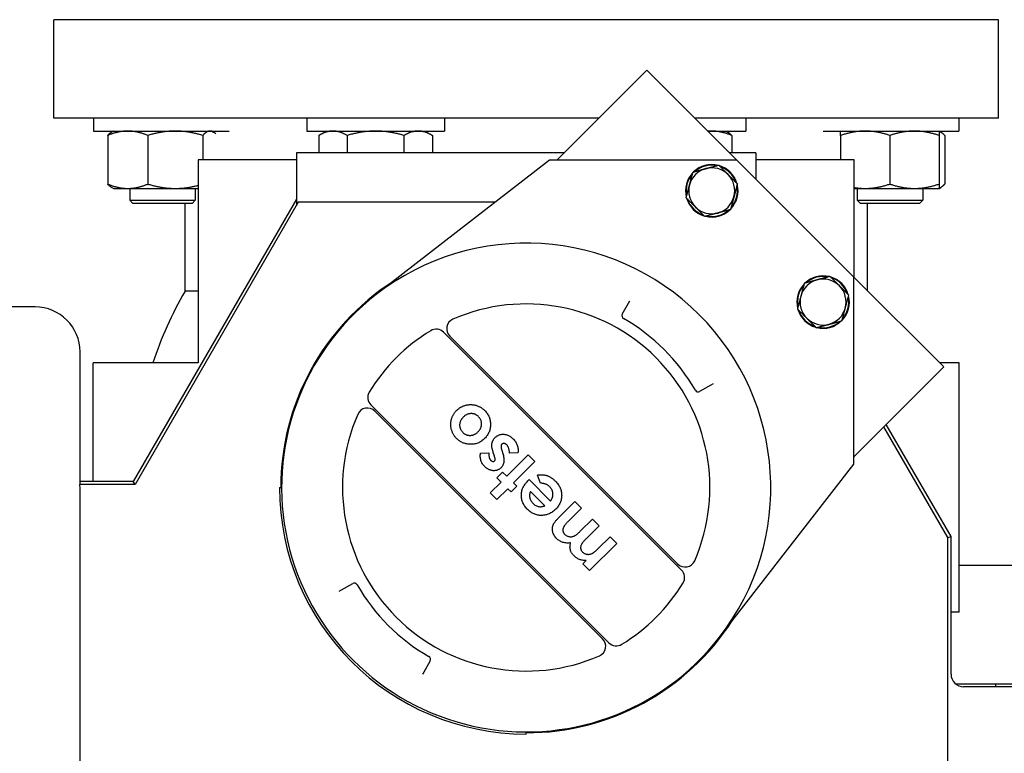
# Model space of a CAD drawing. Header units: inches. Extents: x 24 to 1128, y -69 to 748.
# Tile 290 of 656: x 362 to 371, y 602 to 609. Entities that reach past the tile are written whole.
import ezdxf

# ---------------------------------------------------------------- set-up
doc = ezdxf.new("R2010")
doc.units = ezdxf.units.IN
doc.header["$LTSCALE"] = 32
doc.header["$MEASUREMENT"] = 0
doc.layers.add('Dimension (ANSI)', color=7, linetype='Continuous', lineweight=25)
doc.layers.add('Visible (ANSI)', color=7, linetype='Continuous', lineweight=30)
doc.styles.add('Note Text (ANSI)', font='tahoma.ttf')
doc.dimstyles.new('SB Fraction-16 (ANSI)', dxfattribs={"dimscale": 32, "dimtxt": 0.125, "dimasz": 0.098425, "dimexe": 0.125, "dimexo": 0.0625, "dimgap": 0.031496, "dimtad": 0, "dimtih": 1, "dimtoh": 1, "dimdec": 4, "dimrnd": 1e-08, "dimzin": 0, "dimdsep": 46, "dimlunit": 5, "dimtxsty": 'Note Text (ANSI)', "dimcen": 0.09, "dimdle": 0.393701, "dimclrd": 256, "dimclre": 256, "dimclrt": 256, "dimadec": 0, "dimazin": 3, "dimtfac": 0.96, "dimtofl": 0, "dimtmove": 0, "dimatfit": 3, "dimfxl": 1, "dimfrac": 2, "dimtolj": 1, "dimtzin": 12, "dimlwd": -1, "dimlwe": -1, "dimarcsym": 0})

# ---------------------------------------------------------------- blocks, each defined once
blk = doc.blocks.new('*D18')
at = {"layer": 'Defpoints', "color": 0, "transparency": 16777216}
for p in [(480.2806, 692.6685), (328.4743, 544.6685), (480.2806, 544.6685)]:
    blk.add_point(p, dxfattribs=at)
at = {"layer": 'Dimension (ANSI)', "transparency": 16777216}
for p, q in [((478.2806, 692.6685), (324.4743, 692.6685)), ((328.4743, 689.5189), (328.4743, 626.7677)), ((328.4743, 547.8181), (328.4743, 620.5693)), ((478.2806, 544.6685), (324.4743, 544.6685))]:
    blk.add_line(p, q, dxfattribs=at)
for points in [[(327.9494, 689.5189), (328.9993, 689.5189), (328.4743, 692.6685)], [(327.9494, 547.8181), (328.9993, 547.8181), (328.4743, 544.6685)]]:
    blk.add_solid(points, dxfattribs=at)
at = {"layer": 'Dimension (ANSI)', "transparency": 16777216, "insert": (324.3723, 625.7599), "char_height": 4, "attachment_point": 1, "style": 'Note Text (ANSI)'}
blk.add_mtext('\\A1;148', dxfattribs=at)

msp = doc.modelspace()

# ---------------------------------------------------------------- linework, layer by layer
at = {"layer": 'Visible (ANSI)'}
for p, q in [((371.15563, 608.85853), (362.15563, 608.85853)), ((362.15563, 607.91853), (362.15563, 608.85853)), ((371.15563, 607.91853), (371.15563, 608.85853)), ((366.94731, 607.51864), (367.80468, 608.37601)), ((367.80468, 608.37601), (368.66205, 607.51864)), ((367.34721, 607.91853), (362.15563, 607.91853)), ((362.53527, 607.91853), (362.53527, 607.79653)), ((364.56438, 607.91853), (364.56438, 607.79653)), ((365.87688, 607.91853), (365.87688, 607.79653)), ((371.15563, 607.91853), (368.26216, 607.91853)), ((368.7466, 607.91853), (368.7466, 607.79653)), ((370.77588, 607.91853), (370.77588, 607.79653)), ((362.53527, 607.79653), (363.82666, 607.79653)), ((362.72277, 607.79653), (362.70623, 607.78698)), ((363.66027, 607.79653), (363.6768, 607.78698)), ((364.56438, 607.79653), (365.87688, 607.79653)), ((364.75188, 607.79653), (364.67937, 607.75466)), ((365.68938, 607.79653), (365.7619, 607.75466)), ((368.38416, 607.79653), (368.7466, 607.79653)), ((368.5591, 607.79653), (368.57564, 607.78698)), ((369.48448, 607.79653), (370.77588, 607.79653)), ((370.5885, 607.79653), (370.60503, 607.78698)), ((362.66869, 607.75466), (362.66869, 607.2914)), ((363.05143, 607.75466), (363.05143, 607.2914)), ((363.57425, 607.75466), (363.57425, 607.52353)), ((364.67937, 607.75466), (364.67937, 607.58753)), ((364.95, 607.75466), (364.95, 607.58753)), ((365.49127, 607.75466), (365.49127, 607.58753)), ((365.7619, 607.75466), (365.7619, 607.58753)), ((368.61318, 607.75466), (368.61318, 607.58753)), ((369.65088, 607.75466), (369.65088, 607.52353)), ((370.11963, 607.75466), (370.11963, 607.2914)), ((370.58838, 607.75466), (370.58838, 607.2914)), ((370.64257, 607.75466), (370.64257, 607.2914)), ((364.46663, 607.52353), (363.53063, 607.52353)), ((363.53063, 607.52353), (363.53063, 605.58603)), ((364.46663, 607.58753), (364.46663, 607.08744)), ((367.01621, 607.58753), (364.46663, 607.58753)), ((366.8766, 607.51864), (365.22762, 606.23964)), ((368.66205, 607.51864), (366.8766, 607.51864)), ((368.84463, 607.58753), (368.59316, 607.58753)), ((369.77574, 606.40495), (368.66205, 607.51864)), ((368.84463, 607.58753), (368.84463, 607.33605)), ((369.78063, 607.52353), (368.84463, 607.52353)), ((369.78063, 606.40005), (369.78063, 607.52353)), ((362.72277, 607.24953), (362.70623, 607.25908)), ((362.72277, 607.24953), (362.86006, 607.24953)), ((362.86006, 607.24953), (363.31284, 607.24953)), ((362.87858, 607.24953), (362.87858, 607.13733)), ((363.31284, 607.24953), (363.53063, 607.24953)), ((363.50358, 607.24953), (363.50358, 607.13733)), ((369.78063, 607.24953), (369.88526, 607.24953)), ((369.80768, 607.24953), (369.80768, 607.13733)), ((369.88526, 607.24953), (370.35401, 607.24953)), ((370.35401, 607.24953), (370.58838, 607.24953)), ((370.43268, 607.24953), (370.43268, 607.13733)), ((370.58838, 607.24953), (370.5885, 607.24953)), ((370.5885, 607.24953), (370.60503, 607.25908)), ((362.87858, 607.13733), (363.50358, 607.13733)), ((362.90988, 607.10603), (362.87858, 607.13733)), ((364.46663, 607.14853), (362.91241, 604.45653)), ((363.47228, 607.10603), (363.50358, 607.13733)), ((369.80768, 607.13733), (370.43268, 607.13733)), ((369.83898, 607.10603), (369.80768, 607.13733)), ((370.40138, 607.10603), (370.43268, 607.13733)), ((363.47228, 607.10603), (362.90988, 607.10603)), ((364.48427, 607.11798), (362.93004, 604.42598)), ((363.40563, 606.26936), (363.40563, 607.10603)), ((366.36005, 607.11798), (364.48427, 607.11798)), ((370.40138, 607.10603), (369.83898, 607.10603)), ((369.90563, 606.27505), (369.90563, 607.10603)), ((369.77574, 604.6195), (369.77574, 606.40495)), ((369.77574, 606.40495), (370.63311, 605.54758)), ((363.53063, 606.26936), (363.40563, 606.26936)), ((361.97663, 606.12003), (361.24963, 606.12003)), ((367.57122, 606.05029), (367.63062, 606.15745)), ((367.63062, 606.15745), (367.64279, 606.17941)), ((368.13578, 603.61135), (365.86845, 605.87868)), ((368.09819, 603.67015), (365.92726, 605.84109)), ((362.40563, 604.42598), (362.40563, 605.69103)), ((362.53063, 604.45653), (362.53063, 605.58603)), ((363.53063, 605.58603), (362.53063, 605.58603)), ((370.63311, 605.54758), (369.77574, 604.69021)), ((370.78063, 605.58603), (370.59466, 605.58603)), ((370.78063, 603.21103), (370.78063, 605.58603)), ((368.41456, 605.37352), (368.30739, 605.31412)), ((368.43651, 605.38569), (368.41456, 605.37352)), ((365.17548, 605.18571), (367.44282, 602.91838)), ((367.38401, 602.95597), (365.21308, 605.12691)), ((370.67209, 603.92219), (370.06289, 604.97736)), ((370.70263, 603.93038), (370.08525, 604.99972)), ((366.22025, 604.72642), (366.30078, 604.72933)), ((366.35347, 604.69618), (366.34214, 604.73074)), ((366.4221, 604.75588), (366.43251, 604.72423)), ((366.47047, 604.50524), (366.67445, 604.70921)), ((366.57664, 604.72925), (366.49548, 604.72501)), ((366.67445, 604.70921), (366.73791, 604.64575)), ((366.73791, 604.64575), (366.53393, 604.44178)), ((368.49674, 602.97051), (369.77574, 604.6195)), ((366.37529, 604.49164), (366.42968, 604.54603)), ((366.42968, 604.54603), (366.47047, 604.50524)), ((366.79138, 604.43888), (366.76354, 604.51728)), ((362.40563, 604.42598), (362.4044, 604.42598)), ((362.91241, 604.45653), (362.40563, 604.45653)), ((362.93004, 604.42598), (362.40563, 604.42598)), ((362.93004, 604.42598), (362.91241, 604.45653)), ((366.31183, 604.34659), (366.41608, 604.45085)), ((366.41608, 604.45085), (366.37529, 604.49164)), ((366.53393, 604.44178), (366.56566, 604.41005)), ((366.67154, 604.46154), (366.68373, 604.4733)), ((366.68373, 604.4733), (366.88749, 604.26954)), ((362.40563, 597.80603), (362.40563, 604.3775)), ((364.30563, 604.39853), (364.32563, 604.39853)), ((366.37529, 604.28313), (366.31183, 604.34659)), ((366.47954, 604.38739), (366.37529, 604.28313)), ((366.51127, 604.35566), (366.47954, 604.38739)), ((366.56566, 604.41005), (366.51127, 604.35566)), ((366.83309, 604.22421), (366.69711, 604.36019)), ((366.96837, 604.11471), (367.11866, 604.265)), ((367.11866, 604.265), (367.18211, 604.20155)), ((367.18211, 604.20155), (367.05236, 604.0718)), ((367.17099, 603.98192), (367.28637, 604.09729)), ((367.28637, 604.09729), (367.34983, 604.03383)), ((367.34983, 604.03383), (367.22595, 603.90996)), ((367.51754, 603.86612), (367.25917, 603.60776)), ((367.34033, 603.81584), (367.45408, 603.92958)), ((367.45408, 603.92958), (367.51754, 603.86612)), ((370.67209, 603.92219), (370.70263, 603.93038)), ((370.67209, 600.50718), (370.67209, 603.92219)), ((370.70263, 602.61853), (370.70263, 603.93038)), ((367.19571, 603.67121), (367.22659, 603.70209)), ((367.25917, 603.60776), (367.19571, 603.67121)), ((371.46563, 603.65453), (370.78063, 603.65453)), ((364.89671, 603.42354), (365.00387, 603.48294)), ((364.87476, 603.41137), (364.89671, 603.42354)), ((370.78063, 603.21103), (370.70263, 603.21103)), ((365.74005, 602.74677), (365.68065, 602.63961)), ((365.68065, 602.63961), (365.66848, 602.61765)), ((371.46563, 602.52453), (370.74805, 602.52453)), ((372.03563, 602.49853), (370.82265, 602.49853)), ((371.1283, 602.49853), (371.1283, 602.52453)), ((366.65563, 602.04853), (366.65563, 602.06853))]:
    msp.add_line(p, q, dxfattribs=at)
for centre, radius, start, end in [((368.4234, 607.22696), 0.219, 105, 165), ((368.4234, 607.22696), 0.25, 76.163547, 133.836453), ((368.4234, 607.22696), 0.2445, 78.599196, 131.400804), ((368.4234, 607.22696), 0.219, 45, 105), ((368.4234, 607.22696), 0.25, 16.163547, 73.836453), ((368.4234, 607.22696), 0.2445, 18.599196, 71.400804), ((368.4234, 607.22696), 0.25, 136.163547, 193.836453), ((368.4234, 607.22696), 0.2445, 138.599196, 191.400804), ((368.4234, 607.22696), 0.219, 345, 45), ((368.4234, 607.22696), 0.219, 165, 225), ((368.4234, 607.22696), 0.25, 316.163547, 13.836453), ((368.4234, 607.22696), 0.2445, 318.599196, 11.400804), ((368.4234, 607.22696), 0.25, 196.163547, 253.836453), ((368.4234, 607.22696), 0.2445, 198.599196, 251.400804), ((368.4234, 607.22696), 0.219, 285, 345), ((368.4234, 607.22696), 0.219, 225, 285), ((368.4234, 607.22696), 0.25, 256.163547, 313.836453), ((368.4234, 607.22696), 0.2445, 258.599196, 311.400804), ((366.65563, 604.39853), 2.33, 322.201787, 127.798213), ((369.48406, 606.1663), 0.25, 76.163547, 133.836453), ((369.48406, 606.1663), 0.2445, 78.599196, 131.400804), ((369.48406, 606.1663), 0.219, 45, 105), ((369.48406, 606.1663), 0.25, 16.163547, 73.836453), ((369.48406, 606.1663), 0.2445, 18.599196, 71.400804), ((366.65563, 604.39853), 2.33837, 122.950185, 180), ((369.48406, 606.1663), 0.25, 136.163547, 193.836453), ((369.48406, 606.1663), 0.2445, 138.599196, 191.400804), ((369.48406, 606.1663), 0.219, 105, 165), ((369.48406, 606.1663), 0.219, 345, 45), ((366.65563, 604.39853), 3.75, 150.073565, 161.538542), ((366.65563, 604.39853), 2.33, 127.798213, 322.201787), ((369.48406, 606.1663), 0.219, 165, 225), ((369.48406, 606.1663), 0.25, 316.163547, 13.836453), ((369.48406, 606.1663), 0.2445, 318.599196, 11.400804), ((361.97663, 605.69103), 0.429, 0, 90), ((366.65563, 604.39853), 1.75, 336.510188, 113.489812), ((369.48406, 606.1663), 0.219, 285, 345), ((367.59746, 606.03575), 0.03, 151, 240.08992), ((366.65563, 604.39853), 1.85879, 29.91008, 60.08992), ((369.48406, 606.1663), 0.25, 196.163547, 253.836453), ((369.48406, 606.1663), 0.2445, 198.599196, 251.400804), ((369.48406, 606.1663), 0.219, 225, 285), ((365.99797, 605.9118), 0.1, 113.489812, 225), ((369.48406, 606.1663), 0.25, 256.163547, 313.836453), ((369.48406, 606.1663), 0.2445, 258.599196, 311.400804), ((366.65563, 604.39853), 1.75, 121.327982, 148.672018), ((365.79774, 605.80797), 0.1, 45, 121.327982), ((365.24619, 605.25642), 0.1, 148.672018, 225), ((368.29285, 605.34035), 0.03, 209.91008, 299), ((366.65563, 604.39853), 1.75, 156.510188, 293.489812), ((365.14237, 605.0562), 0.1, 45, 156.510188), ((366.65563, 604.39853), 2.35, 180, 270), ((368.1689, 603.74086), 0.1, 225, 336.510188), ((368.06507, 603.54063), 0.1, 328.672018, 45), ((365.01842, 603.45671), 0.03, 29.91008, 119), ((366.65563, 604.39853), 1.75, 301.327982, 328.672018), ((366.65563, 604.39853), 1.85879, 209.91008, 240.08992), ((366.65563, 604.39853), 2.33837, 270, 327.049815), ((367.3133, 602.88526), 0.1, 293.489812, 45), ((367.51353, 602.98909), 0.1, 225, 301.327982), ((365.71381, 602.76131), 0.03, 331, 60.08992)]:
    msp.add_arc(centre, radius, start, end, dxfattribs=at)
for centre, major_axis, ratio, start_param, end_param in [((361.8965, 604.27328), (0.14651, 0.70121), 0.695362, 5.0042875, 5.073886), ((370.82266, 602.61853), (0.11882, 0.01699), 0.9998161, 2.999585, 4.5703278)]:
    msp.add_ellipse(centre, major_axis=major_axis, ratio=ratio, start_param=start_param, end_param=end_param, dxfattribs=at)
for points, weights in [([(362.86006, 607.79653), (362.77125, 607.79653), (362.66869, 607.75466)], [1, 1.0379548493, 1]), ([(363.05143, 607.75466), (362.94887, 607.79653), (362.86006, 607.79653)], [1, 1.0379548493, 1]), ([(363.31284, 607.79653), (363.19152, 607.79653), (363.05143, 607.75466)], [1, 1.0379548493, 1]), ([(363.57425, 607.75466), (363.43416, 607.79653), (363.31284, 607.79653)], [1, 1.0379548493, 1]), ([(363.64429, 607.79653), (363.61179, 607.79653), (363.57425, 607.75466)], [1, 1.0379548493, 1]), ([(363.69942, 607.7699), (363.67057, 607.79653), (363.64429, 607.79653)], [1.01204013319, 1.03045139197, 1]), ([(364.81468, 607.79653), (364.75188, 607.79653), (364.67937, 607.75466)], [1, 1.0379548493, 1]), ([(364.95, 607.75466), (364.87748, 607.79653), (364.81468, 607.79653)], [1, 1.0379548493, 1]), ([(365.22063, 607.79653), (365.09503, 607.79653), (364.95, 607.75466)], [1, 1.0379548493, 1]), ([(365.49127, 607.75466), (365.34623, 607.79653), (365.22063, 607.79653)], [1, 1.0379548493, 1]), ([(365.62658, 607.79653), (365.56378, 607.79653), (365.49127, 607.75466)], [1, 1.0379548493, 1]), ([(365.7619, 607.75466), (365.68938, 607.79653), (365.62658, 607.79653)], [1, 1.0379548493, 1]), ([(368.42181, 607.79653), (368.40383, 607.79653), (368.38575, 607.79493)], [1, 1.00745584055, 1.01198243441]), ([(368.61318, 607.75466), (368.51062, 607.79653), (368.42181, 607.79653)], [1, 1.0379548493, 1]), ([(369.65088, 607.75466), (369.65088, 607.79653), (369.65088, 607.79653)], [1, 1.0379548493, 1]), ([(369.88526, 607.79653), (369.77648, 607.79653), (369.65088, 607.75466)], [1, 1.0379548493, 1]), ([(370.11963, 607.75466), (369.99403, 607.79653), (369.88526, 607.79653)], [1, 1.0379548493, 1]), ([(370.35401, 607.79653), (370.24523, 607.79653), (370.11963, 607.75466)], [1, 1.0379548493, 1]), ([(370.58838, 607.75466), (370.46278, 607.79653), (370.35401, 607.79653)], [1, 1.0379548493, 1]), ([(370.58838, 607.79653), (370.58838, 607.79653), (370.58838, 607.75466)], [1, 1.0379548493, 1]), ([(370.64257, 607.75466), (370.61365, 607.78693), (370.58838, 607.79423)], [1, 1.02899506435, 1.01368939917]), ([(362.66869, 607.75466), (362.68849, 607.77674), (362.70623, 607.78698)], [1, 1.01965956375, 1.01895290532]), ([(368.57564, 607.78698), (368.59338, 607.77674), (368.61318, 607.75466)], [1.01895290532, 1.01965956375, 1]), ([(368.24459, 607.40577), (368.31004, 607.42331), (368.36672, 607.43849)], [2.01649904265, 2.17247578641, 2.17247578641]), ([(368.36672, 607.43849), (368.4234, 607.45368), (368.48885, 607.47122)], [2.17247578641, 2.17247578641, 2.01649904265]), ([(368.48885, 607.47122), (368.53676, 607.42331), (368.57826, 607.38181)], [2.01649904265, 2.17247578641, 2.17247578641]), ([(368.21186, 607.28364), (368.22705, 607.34032), (368.24459, 607.40577)], [2.17247578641, 2.17247578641, 2.01649904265]), ([(368.57826, 607.38181), (368.61975, 607.34032), (368.66766, 607.29241)], [2.17247578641, 2.17247578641, 2.01649904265]), ([(362.66869, 607.2914), (362.77125, 607.24953), (362.86006, 607.24953)], [1, 1.0379548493, 1]), ([(362.70623, 607.25908), (362.68849, 607.26932), (362.66869, 607.2914)], [1.01895290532, 1.01965956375, 1]), ([(362.86006, 607.24953), (362.94887, 607.24953), (363.05143, 607.2914)], [1, 1.0379548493, 1]), ([(363.05143, 607.2914), (363.19152, 607.24953), (363.31284, 607.24953)], [1, 1.0379548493, 1]), ([(363.31284, 607.24953), (363.41607, 607.24953), (363.53063, 607.27921)], [1, 1.03211523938, 1.00988229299]), ([(368.17914, 607.16151), (368.19667, 607.22696), (368.21186, 607.28364)], [2.01649904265, 2.17247578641, 2.17247578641]), ([(368.66766, 607.29241), (368.65013, 607.22696), (368.63494, 607.17028)], [2.01649904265, 2.17247578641, 2.17247578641]), ([(369.78063, 607.25837), (369.83379, 607.24953), (369.88526, 607.24953)], [1.01887861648, 1.01760807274, 1]), ([(369.88526, 607.24953), (369.99403, 607.24953), (370.11963, 607.2914)], [1, 1.0379548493, 1]), ([(370.11963, 607.2914), (370.24523, 607.24953), (370.35401, 607.24953)], [1, 1.0379548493, 1]), ([(370.35401, 607.24953), (370.46278, 607.24953), (370.58838, 607.2914)], [1, 1.0379548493, 1]), ([(370.58838, 607.2914), (370.58838, 607.24953), (370.58838, 607.24953)], [1, 1.0379548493, 1]), ([(370.58838, 607.25183), (370.61365, 607.25913), (370.64257, 607.2914)], [1.01368939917, 1.02899506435, 1]), ([(368.26854, 607.0721), (368.22705, 607.11359), (368.17914, 607.16151)], [2.17247578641, 2.17247578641, 2.01649904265]), ([(368.63494, 607.17028), (368.61975, 607.11359), (368.60221, 607.04814)], [2.17247578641, 2.17247578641, 2.01649904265]), ([(368.35795, 606.98269), (368.31004, 607.03061), (368.26854, 607.0721)], [2.01649904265, 2.17247578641, 2.17247578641]), ([(368.60221, 607.04814), (368.53676, 607.03061), (368.48008, 607.01542)], [2.01649904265, 2.17247578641, 2.17247578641]), ([(368.48008, 607.01542), (368.4234, 607.00023), (368.35795, 606.98269)], [2.17247578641, 2.17247578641, 2.01649904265]), ([(369.54951, 606.41056), (369.48406, 606.39302), (369.42738, 606.37783)], [2.01649904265, 2.17247578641, 2.17247578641]), ([(369.63892, 606.32115), (369.59742, 606.36265), (369.54951, 606.41056)], [2.17247578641, 2.17247578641, 2.01649904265]), ([(369.30525, 606.34511), (369.28771, 606.27966), (369.27252, 606.22298)], [2.01649904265, 2.17247578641, 2.17247578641]), ([(369.42738, 606.37783), (369.3707, 606.36265), (369.30525, 606.34511)], [2.17247578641, 2.17247578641, 2.01649904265]), ([(369.72832, 606.23175), (369.68041, 606.27966), (369.63892, 606.32115)], [2.01649904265, 2.17247578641, 2.17247578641]), ([(369.27252, 606.22298), (369.25733, 606.1663), (369.2398, 606.10085)], [2.17247578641, 2.17247578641, 2.01649904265]), ([(369.6956, 606.10962), (369.71079, 606.1663), (369.72832, 606.23175)], [2.17247578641, 2.17247578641, 2.01649904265]), ([(369.66287, 605.98748), (369.68041, 606.05293), (369.6956, 606.10962)], [2.01649904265, 2.17247578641, 2.17247578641]), ([(369.2398, 606.10085), (369.28771, 606.05293), (369.3292, 606.01144)], [2.01649904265, 2.17247578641, 2.17247578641]), ([(369.3292, 606.01144), (369.3707, 605.96995), (369.41861, 605.92203)], [2.17247578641, 2.17247578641, 2.01649904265]), ([(369.41861, 605.92203), (369.48406, 605.93957), (369.54074, 605.95476)], [2.01649904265, 2.17247578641, 2.17247578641]), ([(369.54074, 605.95476), (369.59742, 605.96995), (369.66287, 605.98748)], [2.17247578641, 2.17247578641, 2.01649904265])]:
    msp.add_rational_spline(points, weights, degree=2, dxfattribs=at)
for points, knots in [([(365.99206, 605.13281), (365.99509, 605.13573), (366.00112, 605.14154), (366.01079, 605.14947), (366.02088, 605.15668), (366.03129, 605.16335), (366.04221, 605.16909), (366.05348, 605.17429), (366.06523, 605.1786), (366.07726, 605.18239), (366.08953, 605.18525), (366.10182, 605.18744), (366.11414, 605.18857), (366.12638, 605.18915), (366.13862, 605.18869), (366.15085, 605.18738), (366.16307, 605.18536), (366.17521, 605.18245), (366.1871, 605.17867), (366.19877, 605.17432), (366.21006, 605.16912), (366.22099, 605.16316), (366.23157, 605.15642), (366.24173, 605.14887), (366.25167, 605.14075), (366.25785, 605.13477), (366.26098, 605.13175)], [0, 0, 0, 0, 0.0421678, 0.0838391, 0.1251923, 0.1663354, 0.207602, 0.2486701, 0.2905824, 0.3329262, 0.3749784, 0.4167409, 0.4578568, 0.498809, 0.539516, 0.5804204, 0.62191, 0.6635021, 0.7053943, 0.7468637, 0.7882454, 0.8297364, 0.8715324, 0.9138247, 0.9564949, 1, 1, 1, 1]), ([(365.99383, 604.86403), (365.99088, 604.86709), (365.98505, 604.87313), (365.97708, 604.88286), (365.96982, 604.89299), (365.96309, 604.90344), (365.95729, 604.91445), (365.95215, 604.92584), (365.94754, 604.93763), (365.94388, 604.94983), (365.94079, 604.96218), (365.93859, 604.9746), (365.93728, 604.987), (365.93662, 604.99937), (365.93715, 605.01167), (365.93821, 605.02397), (365.94032, 605.03619), (365.94313, 605.04835), (365.94672, 605.06028), (365.95109, 605.07187), (365.95604, 605.08311), (365.96189, 605.09387), (365.96826, 605.10431), (365.97558, 605.1142), (365.98339, 605.12383), (365.98916, 605.1298), (365.99206, 605.13281)], [0, 0, 0, 0, 0.0425985, 0.0843643, 0.1261423, 0.1677058, 0.209066, 0.2509729, 0.2931485, 0.3360415, 0.3787612, 0.4208927, 0.4626222, 0.5039144, 0.5451876, 0.5861381, 0.6277219, 0.6695845, 0.7114324, 0.7526905, 0.7939705, 0.8345917, 0.8755766, 0.9166395, 0.9580717, 1, 1, 1, 1]), ([(366.20113, 605.07374), (366.19858, 605.07616), (366.19357, 605.08089), (366.18541, 605.087), (366.17699, 605.0922), (366.16819, 605.09644), (366.15904, 605.09962), (366.14954, 605.10181), (366.13972, 605.10313), (366.12963, 605.10327), (366.11951, 605.10261), (366.1095, 605.10091), (366.09978, 605.09812), (366.09032, 605.09434), (366.08113, 605.08957), (366.07225, 605.08374), (366.06348, 605.07708), (366.05811, 605.07187), (366.05537, 605.06921)], [0, 0, 0, 0, 0.064469, 0.1263967, 0.1869392, 0.2460992, 0.3053481, 0.3645717, 0.4249244, 0.4869522, 0.5495505, 0.6111493, 0.6729219, 0.7350103, 0.7980486, 0.8626429, 0.9300413, 1, 1, 1, 1]), ([(366.19589, 604.92869), (366.19858, 604.93148), (366.20385, 604.93693), (366.21073, 604.94569), (366.21661, 604.95467), (366.22141, 604.96388), (366.2253, 604.97331), (366.22815, 604.98296), (366.22991, 604.99285), (366.23068, 605.00283), (366.23051, 605.01276), (366.22918, 605.02248), (366.22704, 605.0319), (366.22379, 605.04098), (366.21959, 605.0497), (366.21447, 605.05814), (366.20824, 605.06617), (366.20353, 605.07118), (366.20113, 605.07374)], [0, 0, 0, 0, 0.0713582, 0.1394558, 0.204809, 0.2685875, 0.330587, 0.3922135, 0.4536095, 0.5150917, 0.5764016, 0.6360395, 0.6954074, 0.7539806, 0.8132848, 0.8733773, 0.9353738, 1, 1, 1, 1]), ([(366.26098, 605.13175), (366.26534, 605.12712), (366.27393, 605.11801), (366.28518, 605.1032), (366.29464, 605.08761), (366.30241, 605.07131), (366.30849, 605.05428), (366.31269, 605.03653), (366.31526, 605.01808), (366.31608, 604.99919), (366.3152, 604.98024), (366.3125, 604.96176), (366.3081, 604.94396), (366.30198, 604.92684), (366.29407, 604.91044), (366.28448, 604.89471), (366.27306, 604.87972), (366.26435, 604.8705), (366.25991, 604.8658)], [0, 0, 0, 0, 0.0643749, 0.126884, 0.1882007, 0.2488941, 0.3095988, 0.3711253, 0.4334655, 0.4981431, 0.5625928, 0.6254745, 0.6871145, 0.748125, 0.8094567, 0.8714311, 0.9346109, 1, 1, 1, 1]), ([(366.05537, 605.06921), (366.05273, 605.06647), (366.04753, 605.06109), (366.04075, 605.05242), (366.03495, 605.04355), (366.03027, 605.03441), (366.02646, 605.02509), (366.02368, 605.01551), (366.02199, 605.00565), (366.02128, 604.99568), (366.02159, 604.98575), (366.02273, 604.97602), (366.02505, 604.9666), (366.02831, 604.95748), (366.0326, 604.9487), (366.0378, 604.94016), (366.04414, 604.93205), (366.04891, 604.92696), (366.05134, 604.92437)], [0, 0, 0, 0, 0.0702434, 0.1378403, 0.2026975, 0.2654055, 0.3269384, 0.3881253, 0.4491166, 0.5111008, 0.5720859, 0.6321973, 0.691339, 0.7505639, 0.8105458, 0.8713348, 0.9346536, 1, 1, 1, 1]), ([(366.05134, 604.92437), (366.05388, 604.922), (366.05887, 604.91732), (366.06686, 604.91107), (366.07536, 604.9061), (366.08409, 604.90187), (366.09321, 604.89876), (366.10264, 604.89636), (366.11246, 604.89536), (366.12245, 604.89503), (366.1325, 604.8957), (366.14234, 604.89755), (366.15201, 604.90009), (366.1613, 604.90396), (366.17042, 604.9086), (366.17923, 604.91438), (366.1879, 604.92094), (366.1932, 604.92609), (366.19589, 604.92869)], [0, 0, 0, 0, 0.0644156, 0.1268029, 0.1874227, 0.2465175, 0.3062853, 0.3657031, 0.4264774, 0.4886218, 0.5508955, 0.6126785, 0.673914, 0.7357342, 0.798735, 0.8632901, 0.9306652, 1, 1, 1, 1]), ([(366.35992, 604.87515), (366.36277, 604.87783), (366.36837, 604.88306), (366.37746, 604.8899), (366.38706, 604.89545), (366.39702, 604.90009), (366.40751, 604.9034), (366.41838, 604.90557), (366.42967, 604.90676), (366.4413, 604.90661), (366.45309, 604.90551), (366.46476, 604.90284), (366.47629, 604.89922), (366.48755, 604.89414), (366.49871, 604.88798), (366.50967, 604.88049), (366.52052, 604.87183), (366.52733, 604.86527), (366.53082, 604.86191)], [0, 0, 0, 0, 0.0610375, 0.1194667, 0.1770912, 0.2338017, 0.290658, 0.3481694, 0.4066751, 0.4674631, 0.5293047, 0.5911617, 0.6538426, 0.7175075, 0.7836339, 0.8526055, 0.9244095, 1, 1, 1, 1]), ([(366.11678, 604.81035), (366.11079, 604.81077), (366.09898, 604.81161), (366.08175, 604.81492), (366.06522, 604.81942), (366.04938, 604.82537), (366.03436, 604.83293), (366.02002, 604.84185), (366.00637, 604.85216), (365.99803, 604.86006), (365.99383, 604.86403)], [0, 0, 0, 0, 0.1310144, 0.2584644, 0.3825798, 0.5049906, 0.6272275, 0.7492967, 0.8736904, 1, 1, 1, 1]), ([(366.25991, 604.8658), (366.25491, 604.86107), (366.24507, 604.85176), (366.22893, 604.83985), (366.21212, 604.8298), (366.19447, 604.82186), (366.17609, 604.81587), (366.15698, 604.81189), (366.1371, 604.80994), (366.12363, 604.81021), (366.11678, 604.81035)], [0, 0, 0, 0, 0.1304891, 0.2564737, 0.3792365, 0.5009777, 0.6223665, 0.7448551, 0.8702585, 1, 1, 1, 1]), ([(366.34214, 604.73074), (366.3407, 604.73514), (366.33792, 604.74368), (366.33459, 604.75629), (366.33174, 604.76814), (366.32975, 604.77935), (366.32851, 604.78987), (366.3281, 604.79972), (366.32825, 604.80886), (366.32947, 604.8201), (366.33276, 604.83342), (366.33937, 604.84839), (366.34827, 604.86261), (366.35597, 604.8709), (366.35992, 604.87515)], [0, 0, 0, 0, 0.0897245, 0.1740823, 0.2525535, 0.3259769, 0.3945979, 0.457803, 0.5168462, 0.5716216, 0.6767186, 0.7810237, 0.8877811, 1, 1, 1, 1]), ([(366.42338, 604.81169), (366.42225, 604.81039), (366.41993, 604.80772), (366.41763, 604.80266), (366.41616, 604.79683), (366.41556, 604.7902), (366.4159, 604.78273), (366.41719, 604.77448), (366.41913, 604.76537), (366.42108, 604.75915), (366.4221, 604.75588)], [0, 0, 0, 0, 0.0880833, 0.180852, 0.2823447, 0.395671, 0.5219055, 0.6653045, 0.8242263, 1, 1, 1, 1]), ([(366.47076, 604.80412), (366.46874, 604.80602), (366.46485, 604.80969), (366.45834, 604.81392), (366.45167, 604.81677), (366.44498, 604.81815), (366.43858, 604.81846), (366.43275, 604.81737), (366.42752, 604.81526), (366.42476, 604.81289), (366.42338, 604.81169)], [0, 0, 0, 0, 0.1568765, 0.3015599, 0.4360959, 0.5643054, 0.6857716, 0.7956684, 0.8972681, 1, 1, 1, 1]), ([(366.49548, 604.72501), (366.49558, 604.72886), (366.49578, 604.7365), (366.49468, 604.74794), (366.49277, 604.75929), (366.48965, 604.77033), (366.48578, 604.7806), (366.48139, 604.78978), (366.47652, 604.79766), (366.47261, 604.80204), (366.47076, 604.80412)], [0, 0, 0, 0, 0.1359827, 0.2699702, 0.4054762, 0.5423007, 0.6743102, 0.7929593, 0.9017302, 1, 1, 1, 1]), ([(366.53082, 604.86191), (366.53521, 604.85722), (366.54384, 604.84803), (366.55487, 604.83304), (366.56374, 604.81733), (366.57052, 604.80097), (366.57534, 604.78393), (366.57789, 604.76622), (366.57854, 604.74787), (366.57728, 604.73555), (366.57664, 604.72925)], [0, 0, 0, 0, 0.1321127, 0.2593255, 0.3820323, 0.5024963, 0.6231014, 0.745417, 0.8698661, 1, 1, 1, 1]), ([(366.2602, 604.59766), (366.25622, 604.60192), (366.24832, 604.61036), (366.23844, 604.62458), (366.23046, 604.63988), (366.22431, 604.65612), (366.22003, 604.67306), (366.21794, 604.69054), (366.21777, 604.70843), (366.21942, 604.72037), (366.22025, 604.72642)], [0, 0, 0, 0, 0.1245738, 0.2472569, 0.3693327, 0.4931434, 0.6181756, 0.7424249, 0.8692846, 1, 1, 1, 1]), ([(366.30078, 604.72933), (366.30057, 604.72524), (366.30018, 604.71743), (366.30026, 604.70617), (366.3012, 604.69592), (366.30269, 604.68661), (366.30501, 604.67829), (366.30805, 604.67093), (366.31176, 604.66448), (366.31495, 604.66093), (366.3165, 604.65921)], [0, 0, 0, 0, 0.1659558, 0.3174106, 0.4569503, 0.5833267, 0.6998463, 0.8068294, 0.9061161, 1, 1, 1, 1]), ([(366.35482, 604.65248), (366.3563, 604.65433), (366.35937, 604.65817), (366.36075, 604.66481), (366.36022, 604.67124), (366.35896, 604.67801), (366.3566, 604.68651), (366.35459, 604.69274), (366.35347, 604.69618)], [0, 0, 0, 0, 0.1527836, 0.3170083, 0.4248891, 0.5733822, 0.7644717, 1, 1, 1, 1]), ([(366.43251, 604.72423), (366.43473, 604.7169), (366.43897, 604.70282), (366.44293, 604.68202), (366.44444, 604.66258), (366.44357, 604.64453), (366.44048, 604.62776), (366.43472, 604.61247), (366.4267, 604.59844), (366.4195, 604.59058), (366.41587, 604.58662)], [0, 0, 0, 0, 0.157, 0.3013811, 0.4334689, 0.5561608, 0.6710903, 0.7817378, 0.8900521, 1, 1, 1, 1]), ([(366.3165, 604.65921), (366.31821, 604.6576), (366.32148, 604.65453), (366.32678, 604.65088), (366.33215, 604.64839), (366.33743, 604.64702), (366.34251, 604.64675), (366.34714, 604.64764), (366.35142, 604.6494), (366.35367, 604.65144), (366.35482, 604.65248)], [0, 0, 0, 0, 0.1618835, 0.3099566, 0.4429114, 0.569225, 0.6852435, 0.7915512, 0.8931671, 1, 1, 1, 1]), ([(366.41587, 604.58662), (366.41335, 604.58421), (366.40841, 604.5795), (366.40011, 604.57361), (366.39147, 604.56861), (366.38234, 604.56463), (366.37276, 604.56162), (366.36271, 604.55965), (366.35217, 604.55876), (366.34131, 604.55882), (366.33033, 604.55996), (366.31949, 604.56208), (366.30889, 604.56526), (366.29858, 604.56965), (366.2885, 604.57502), (366.27876, 604.58155), (366.26921, 604.58906), (366.26325, 604.59476), (366.2602, 604.59766)], [0, 0, 0, 0, 0.0599397, 0.1176714, 0.1749276, 0.2318004, 0.2889639, 0.3478803, 0.4079526, 0.4710492, 0.5348846, 0.5979523, 0.661311, 0.725346, 0.7909077, 0.8578574, 0.9274074, 1, 1, 1, 1]), ([(366.76354, 604.51728), (366.76753, 604.51792), (366.77542, 604.51918), (366.78727, 604.52022), (366.79893, 604.52058), (366.81036, 604.52024), (366.82155, 604.51916), (366.83254, 604.51743), (366.8433, 604.51482), (366.85391, 604.51168), (366.86431, 604.50766), (366.87455, 604.50287), (366.88482, 604.49753), (366.89487, 604.49123), (366.90485, 604.48423), (366.91472, 604.47647), (366.92452, 604.46797), (366.93081, 604.46183), (366.93402, 604.45871)], [0, 0, 0, 0, 0.0642597, 0.1273282, 0.18942, 0.250008, 0.3093311, 0.3683866, 0.4271417, 0.4856871, 0.5445048, 0.6045863, 0.6658315, 0.7286686, 0.793472, 0.8599139, 0.9287016, 1, 1, 1, 1]), ([(366.66949, 604.18837), (366.6647, 604.19336), (366.65529, 604.20317), (366.64304, 604.219), (366.63271, 604.23534), (366.62407, 604.25206), (366.61771, 604.26942), (366.6128, 604.28714), (366.61012, 604.30543), (366.60918, 604.32402), (366.61016, 604.34264), (366.61309, 604.36098), (366.61791, 604.37892), (366.62476, 604.39641), (366.63357, 604.41344), (366.64425, 604.43006), (366.65689, 604.4463), (366.66658, 604.45638), (366.67154, 604.46154)], [0, 0, 0, 0, 0.0675001, 0.1325295, 0.1949803, 0.2559819, 0.3157678, 0.3751797, 0.4350721, 0.495743, 0.5566558, 0.6166191, 0.6767583, 0.7376014, 0.7995332, 0.8635746, 0.9302207, 1, 1, 1, 1]), ([(366.87892, 604.40502), (366.87593, 604.40785), (366.87005, 604.41343), (366.86032, 604.42048), (366.85017, 604.42657), (366.8394, 604.43133), (366.82814, 604.43508), (366.81635, 604.43752), (366.80404, 604.43892), (366.79565, 604.43889), (366.79138, 604.43888)], [0, 0, 0, 0, 0.1276293, 0.2513398, 0.3722487, 0.4942806, 0.6161805, 0.739791, 0.8673362, 1, 1, 1, 1]), ([(366.93402, 604.45871), (366.93879, 604.45374), (366.94813, 604.44401), (366.96027, 604.42826), (366.97052, 604.41202), (366.97904, 604.39537), (366.98553, 604.37814), (366.99012, 604.36042), (366.99303, 604.34223), (366.99378, 604.32374), (366.9929, 604.30531), (366.99023, 604.28724), (366.98567, 604.26978), (366.97938, 604.25291), (366.97132, 604.23662), (366.96151, 604.22087), (366.94995, 604.20567), (366.94103, 604.19636), (366.9365, 604.19163)], [0, 0, 0, 0, 0.0689728, 0.1350793, 0.1988756, 0.2611924, 0.322136, 0.3830172, 0.4443152, 0.5063628, 0.5681854, 0.6289441, 0.6890789, 0.7486657, 0.809078, 0.8709178, 0.9343702, 1, 1, 1, 1]), ([(366.69711, 604.36019), (366.69508, 604.35576), (366.69103, 604.34696), (366.68755, 604.33271), (366.68701, 604.3179), (366.68851, 604.3028), (366.69248, 604.2878), (366.69885, 604.27344), (366.70758, 604.25992), (366.71495, 604.25199), (366.71871, 604.24793)], [0, 0, 0, 0, 0.1192798, 0.2371592, 0.3564895, 0.4809607, 0.6078294, 0.735017, 0.8646887, 1, 1, 1, 1]), ([(366.88749, 604.26954), (366.88944, 604.27232), (366.89327, 604.27779), (366.89826, 604.28632), (366.90237, 604.29495), (366.90564, 604.30365), (366.90817, 604.3124), (366.9098, 604.3213), (366.91057, 604.33029), (366.9105, 604.33932), (366.90959, 604.34826), (366.90783, 604.35706), (366.90509, 604.36557), (366.9016, 604.37392), (366.89727, 604.3821), (366.89201, 604.39002), (366.88587, 604.39773), (366.88127, 604.40255), (366.87892, 604.40502)], [0, 0, 0, 0, 0.068206, 0.1340302, 0.1980353, 0.259813, 0.3204055, 0.3806263, 0.4410259, 0.501202, 0.5616907, 0.6211613, 0.6808015, 0.740903, 0.8025824, 0.8661864, 0.9316, 1, 1, 1, 1]), ([(366.71871, 604.24793), (366.72312, 604.24381), (366.73173, 604.23573), (366.74663, 604.22657), (366.76225, 604.21949), (366.77335, 604.21721), (366.77891, 604.21606)], [0, 0, 0, 0, 0.2610489, 0.5102963, 0.754558, 1, 1, 1, 1]), ([(366.9365, 604.19163), (366.93164, 604.18698), (366.9221, 604.17783), (366.90661, 604.16594), (366.89056, 604.15587), (366.87399, 604.14755), (366.85689, 604.14089), (366.83916, 604.13621), (366.82092, 604.13332), (366.80229, 604.13217), (366.78371, 604.13292), (366.76548, 604.13524), (366.74786, 604.13961), (366.73092, 604.14585), (366.71446, 604.15361), (366.69879, 604.16349), (366.68351, 604.17489), (366.67422, 604.18383), (366.66949, 604.18837)], [0, 0, 0, 0, 0.0674505, 0.1327059, 0.1956628, 0.2574808, 0.3187287, 0.379576, 0.4412811, 0.5039903, 0.5666294, 0.6278599, 0.6881829, 0.7484874, 0.8089361, 0.8705865, 0.9342247, 1, 1, 1, 1]), ([(366.77891, 604.21606), (366.78269, 604.21565), (366.79074, 604.21478), (366.80369, 604.21614), (366.81806, 604.2191), (366.82788, 604.22244), (366.83309, 604.22421)], [0, 0, 0, 0, 0.2053977, 0.4378973, 0.702016, 1, 1, 1, 1]), ([(366.94464, 603.91322), (366.94023, 603.9179), (366.93163, 603.92701), (366.92133, 603.94236), (366.91321, 603.95827), (366.90795, 603.97488), (366.90478, 603.99148), (366.90429, 604.00785), (366.90618, 604.02372), (366.90992, 604.03657), (366.91431, 604.04685), (366.91892, 604.055), (366.92438, 604.06379), (366.93115, 604.07295), (366.93876, 604.0828), (366.94767, 604.093), (366.95757, 604.10378), (366.96468, 604.11098), (366.96837, 604.11471)], [0, 0, 0, 0, 0.0826245, 0.1609035, 0.2369859, 0.3117294, 0.3843066, 0.4539082, 0.5215461, 0.5892318, 0.6252927, 0.6651281, 0.7096318, 0.758368, 0.8116041, 0.8697633, 0.9325424, 1, 1, 1, 1]), ([(367.05236, 604.0718), (367.04895, 604.06827), (367.04239, 604.06151), (367.03326, 604.05152), (367.02556, 604.04189), (367.01887, 604.03294), (367.01355, 604.02438), (367.00945, 604.01633), (367.00652, 604.00883), (367.00492, 604.0017), (367.00435, 603.99494), (367.00464, 603.98835), (367.00571, 603.98191), (367.00752, 603.97552), (367.01053, 603.96942), (367.01417, 603.96335), (367.01853, 603.95733), (367.02207, 603.95369), (367.02389, 603.95182)], [0, 0, 0, 0, 0.1043212, 0.2002351, 0.2872866, 0.3662604, 0.4376827, 0.5011798, 0.5580212, 0.6084121, 0.6557431, 0.7019437, 0.7482151, 0.7942519, 0.8425045, 0.8922368, 0.9446165, 1, 1, 1, 1]), ([(367.02389, 603.95182), (367.02683, 603.94908), (367.03261, 603.94369), (367.04258, 603.9374), (367.05324, 603.93277), (367.06448, 603.92973), (367.07608, 603.92837), (367.08782, 603.92877), (367.09956, 603.93115), (367.10935, 603.93446), (367.11729, 603.93836), (367.12379, 603.942), (367.13064, 603.94663), (367.13786, 603.9521), (367.14567, 603.95824), (367.1537, 603.96545), (367.16236, 603.97327), (367.16805, 603.97897), (367.17099, 603.98192)], [0, 0, 0, 0, 0.0706196, 0.1385769, 0.2060735, 0.2744632, 0.3426004, 0.4107401, 0.4801184, 0.5526005, 0.5917843, 0.635663, 0.6835688, 0.7369646, 0.7948709, 0.8584209, 0.9265985, 1, 1, 1, 1]), ([(367.07878, 603.87115), (367.07249, 603.87021), (367.06015, 603.86836), (367.04158, 603.8684), (367.02351, 603.87045), (367.00597, 603.87493), (366.98912, 603.88142), (366.97316, 603.89001), (366.95811, 603.9005), (366.94917, 603.90895), (366.94464, 603.91322)], [0, 0, 0, 0, 0.1301487, 0.2554455, 0.3791765, 0.5019048, 0.6253442, 0.7482783, 0.8725642, 1, 1, 1, 1]), ([(367.10881, 603.74905), (367.10494, 603.75318), (367.09731, 603.7613), (367.08809, 603.77505), (367.08089, 603.78962), (367.07598, 603.80503), (367.07295, 603.82102), (367.07257, 603.8375), (367.07427, 603.85439), (367.07725, 603.86547), (367.07878, 603.87115)], [0, 0, 0, 0, 0.1279957, 0.2519554, 0.3734137, 0.4948013, 0.6170687, 0.7406196, 0.8669612, 1, 1, 1, 1]), ([(367.22595, 603.90996), (367.2232, 603.90719), (367.21789, 603.90187), (367.21053, 603.89389), (367.20385, 603.8864), (367.1979, 603.87931), (367.19262, 603.87271), (367.18824, 603.86642), (367.18449, 603.86067), (367.18081, 603.85356), (367.17724, 603.84516), (367.17451, 603.8352), (367.17356, 603.82553), (367.17425, 603.8162), (367.17662, 603.80724), (367.18034, 603.79863), (367.18581, 603.79051), (367.19029, 603.78563), (367.1926, 603.78312)], [0, 0, 0, 0, 0.0785305, 0.1510672, 0.2183055, 0.2802867, 0.3370636, 0.3881523, 0.4342343, 0.4749941, 0.5490306, 0.6172962, 0.6816626, 0.743542, 0.8043196, 0.8670126, 0.931379, 1, 1, 1, 1]), ([(367.1926, 603.78312), (367.19542, 603.78048), (367.201, 603.77527), (367.21083, 603.76937), (367.22131, 603.7648), (367.23254, 603.76201), (367.24416, 603.76087), (367.25601, 603.7615), (367.26791, 603.76409), (367.2779, 603.76756), (367.28596, 603.77164), (367.29263, 603.77538), (367.29957, 603.78017), (367.30692, 603.78573), (367.3148, 603.79195), (367.3229, 603.79922), (367.33163, 603.80711), (367.33736, 603.81286), (367.34033, 603.81584)], [0, 0, 0, 0, 0.0674333, 0.1335522, 0.1997047, 0.2671202, 0.3352777, 0.4036283, 0.4742054, 0.5479942, 0.5881356, 0.6324116, 0.6818573, 0.7356294, 0.793897, 0.8577893, 0.9262924, 1, 1, 1, 1]), ([(367.22659, 603.70209), (367.22092, 603.70207), (367.20975, 603.70202), (367.19333, 603.70402), (367.17756, 603.70746), (367.16245, 603.71258), (367.14803, 603.71938), (367.13419, 603.72763), (367.121, 603.73753), (367.11292, 603.74517), (367.10881, 603.74905)], [0, 0, 0, 0, 0.1301911, 0.2563355, 0.3791141, 0.5005508, 0.6221158, 0.7447146, 0.8702231, 1, 1, 1, 1])]:
    msp.add_open_spline(points, degree=3, knots=knots, dxfattribs=at)

# ---------------------------------------------------------------- dimensions: what is measured, and where the dimension line sits
at = {"layer": 'Dimension (ANSI)'}
dim = msp.add_linear_dim(base=(328.47435, 544.66853), p1=(480.28063, 692.66853), p2=(480.28063, 544.66853), angle=90, dimstyle='SB Fraction-16 (ANSI)', override={"dimgap": 0.031496, "dimdec": 4, "dimtol": 0, "dimlim": 0, "dimtp": 0, "dimtm": 0, "dimtdec": 2, "dimatfit": 1}, dxfattribs=at)
dim.commit()
dim.dimension.update_dxf_attribs({"geometry": '*D18', "text_midpoint": (328.47435, 623.66853), "dimtype": 160})

doc.saveas('drawing.dxf')
